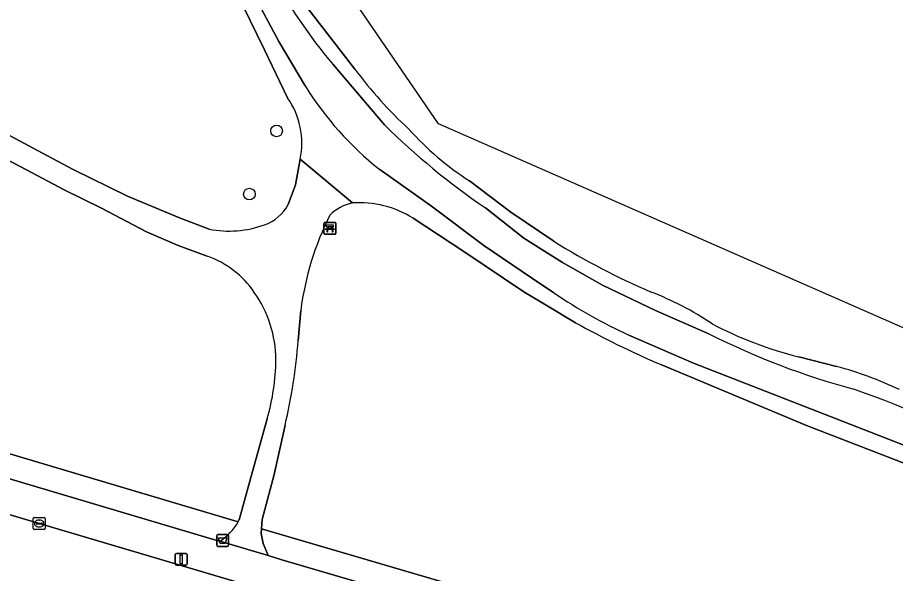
# Model space of a CAD drawing. Extents: x 160349 to 161355, y 381727 to 382854.
# Drawn here: x 161139.9 to 161213.4, y 381776.8 to 381823.4 of the extents above; entities that cross this region are included whole.
import ezdxf

# ---------------------------------------------------------------- set-up
doc = ezdxf.new("R2010")
doc.units = 0
for name, color, linetype in [('IMGEO_Afvalbak', 7, 'Continuous'), ('IMGEO_Bank', 7, 'Continuous'), ('IMGEO_Berm_groen', 7, 'Continuous'), ('IMGEO_Boom', 7, 'Continuous'), ('IMGEO_Kolk', 7, 'Continuous'), ('IMGEO_Lichtmast', 7, 'Continuous'), ('IMGEO_Loofbos', 7, 'Continuous'), ('IMGEO_Oever', 7, 'Continuous'), ('IMGEO_Rijbaan_lokaal_open', 7, 'Continuous'), ('IMGEO_Voetpad_halfverhard', 7, 'Continuous'), ('IMGEO_Voetpad_open', 7, 'Continuous'), ('IMGEO_Waterloop', 7, 'Continuous')]:
    doc.layers.add(name, color=color, linetype=linetype)

msp = doc.modelspace()

# ---------------------------------------------------------------- linework, layer by layer
at = {"layer": 'IMGEO_Afvalbak'}
for p, q in [((161156.591, 381779.206), (161156.591, 381780.006)), ((161156.591, 381780.006), (161156.591, 381779.206)), ((161156.691, 381780.106), (161157.481, 381780.106)), ((161157.481, 381780.106), (161156.691, 381780.106)), ((161157.581, 381780.006), (161157.581, 381779.206)), ((161157.581, 381779.206), (161157.581, 381780.006)), ((161157.481, 381779.106), (161156.691, 381779.106)), ((161156.691, 381779.106), (161157.481, 381779.106))]:
    msp.add_line(p, q, dxfattribs=at)
msp.add_lwpolyline([(161156.734, 381779.82), (161157.438, 381779.82), (161157.289, 381779.35), (161156.883, 381779.35), (161156.734, 381779.82)], dxfattribs=at)
for centre, start, end in [((161156.691, 381780.006), 90, 180), ((161156.691, 381780.006), 90, 180), ((161157.481, 381780.006), 0, 90), ((161157.481, 381780.006), 360, 90), ((161156.691, 381779.206), 180, 270), ((161156.691, 381779.206), 180, 270), ((161157.481, 381779.206), 270, 0), ((161157.481, 381779.206), 270, 0)]:
    msp.add_arc(centre, 0.1, start, end, dxfattribs=at)
at = {"layer": 'IMGEO_Bank'}
for p, q in [((161165.576, 381805.305), (161165.576, 381806.146)), ((161165.576, 381806.146), (161165.576, 381805.305)), ((161165.651, 381806.23), (161166.492, 381806.23)), ((161166.492, 381806.23), (161165.651, 381806.23)), ((161166.576, 381806.155), (161166.576, 381805.314)), ((161166.576, 381805.314), (161166.576, 381806.155)), ((161166.501, 381805.23), (161165.66, 381805.23)), ((161165.66, 381805.23), (161166.501, 381805.23)), ((161166.273, 381805.628), (161165.88, 381805.628)), ((161165.885, 381805.736), (161165.885, 381805.842)), ((161165.929, 381805.842), (161165.929, 381805.736)), ((161166.217, 381805.848), (161165.935, 381805.848)), ((161165.935, 381805.73), (161166.217, 381805.73)), ((161166.223, 381805.736), (161166.223, 381805.842)), ((161166.267, 381805.842), (161166.267, 381805.736))]:
    msp.add_line(p, q, dxfattribs=at)
for points in [[(161165.879, 381805.848), (161165.793, 381805.848), (161165.793, 381806.009), (161166.356, 381806.009), (161166.356, 381805.848), (161166.273, 381805.848)], [(161165.823, 381805.628), (161165.681, 381805.628), (161165.793, 381805.73), (161165.879, 381805.73)], [(161165.873, 381805.621), (161165.873, 381805.414), (161165.83, 381805.414), (161165.83, 381805.621)], [(161166.273, 381805.73), (161166.356, 381805.73), (161166.468, 381805.628), (161166.329, 381805.628)], [(161166.323, 381805.621), (161166.323, 381805.414), (161166.279, 381805.414), (161166.279, 381805.621)]]:
    msp.add_lwpolyline(points, dxfattribs=at)
for centre, radius, start, end in [((161165.654, 381806.152), 0.0779, 92.4484, 184.28452), ((161165.654, 381806.152), 0.0779, 92.4484, 184.28452), ((161166.498, 381806.152), 0.0779, 2.4484, 94.28452), ((161166.498, 381806.152), 0.0779, 2.4484, 94.28452), ((161165.654, 381805.308), 0.0779, 182.4484, 274.28452), ((161165.654, 381805.308), 0.0779, 182.4484, 274.28452), ((161165.823, 381805.621), 0.00671, 2.89567, 87.10433), ((161165.88, 381805.621), 0.00671, 92.89567, 177.10433), ((161165.878, 381805.841), 0.00671, 2.89567, 87.10433), ((161165.878, 381805.737), 0.00671, 272.89567, 357.10433), ((161165.935, 381805.841), 0.00671, 92.89567, 177.10433), ((161165.935, 381805.737), 0.00671, 182.89567, 267.10433), ((161166.217, 381805.841), 0.00671, 2.89567, 87.10433), ((161166.217, 381805.737), 0.00671, 272.89567, 357.10433), ((161166.274, 381805.841), 0.00671, 92.89567, 177.10433), ((161166.274, 381805.737), 0.00671, 182.89567, 267.10433), ((161166.272, 381805.621), 0.00671, 2.89567, 87.10433), ((161166.329, 381805.621), 0.00671, 92.89567, 177.10433), ((161166.498, 381805.308), 0.0779, 272.4484, 4.28452), ((161166.498, 381805.308), 0.0779, 272.4484, 4.28452)]:
    msp.add_arc(centre, radius, start, end, dxfattribs=at)
at = {"layer": 'IMGEO_Berm_groen'}
for points in [[(161031.625, 381818.82), (160955.513, 381841.449), (160954.847, 381839.559), (160956.573, 381839.047), (160962.274, 381837.351), (160975.098, 381833.536), (161000, 381826.127), (161102.641, 381795.637), (161156.616, 381779.603), (161156.846, 381779.535)], [(161158.381, 381781.165), (161103.211, 381797.554), (161031.625, 381818.82)], [(161201.731, 381768.594), (161195.469, 381770.274), (161160.336, 381780.579), (161160.308, 381780.178), (161160.481, 381779.353), (161160.911, 381778.329), (161162.058, 381777.989), (161191.57, 381769.321)]]:
    msp.add_lwpolyline(points, dxfattribs=at)
msp.add_arc((161154.389, 381783.387), 4.569, 302.53584, 330.90269, dxfattribs=at)
at = {"layer": 'IMGEO_Boom'}
for centre in [(161161.603, 381813.883), (161159.329, 381808.595)]:
    msp.add_circle(centre, 0.489, dxfattribs=at)
at = {"layer": 'IMGEO_Kolk'}
for p, q in [((161141.225, 381780.591), (161141.225, 381781.443)), ((161141.3, 381781.517), (161142.152, 381781.517)), ((161141.484, 381781.011), (161141.484, 381781.023)), ((161141.922, 381780.974), (161141.524, 381780.974)), ((161141.527, 381781.06), (161141.925, 381781.06)), ((161141.713, 381781.297), (161141.738, 381781.297)), ((161141.968, 381781.023), (161141.968, 381781.011)), ((161142.226, 381781.443), (161142.226, 381780.591)), ((161142.152, 381780.517), (161141.3, 381780.517)), ((161141.736, 381780.737), (161141.711, 381780.737))]:
    msp.add_line(p, q, dxfattribs=at)
for points in [[(161141.225, 381780.591), (161141.225, 381781.443)], [(161141.3, 381781.517), (161142.152, 381781.517)], [(161142.226, 381781.443), (161142.226, 381780.591)], [(161142.152, 381780.517), (161141.3, 381780.517)]]:
    msp.add_lwpolyline(points, dxfattribs=at)
for centre, radius, start, end in [((161141.302, 381781.441), 0.0765, 91.55205, 178.44795), ((161141.302, 381781.441), 0.0765, 91.55205, 178.44795), ((161141.524, 381781.02), 0.0403, 85.87752, 175.75265), ((161141.521, 381781.01), 0.0366, 178.93798, 274.71019), ((161141.925, 381781.017), 0.043, 264.86636, 352.45326), ((161141.929, 381781.022), 0.0386, 1.73085, 96.63898), ((161142.15, 381781.441), 0.0765, 1.55205, 88.44795), ((161142.15, 381781.441), 0.0765, 1.55205, 88.44795), ((161141.302, 381780.593), 0.0765, 181.55205, 268.44795), ((161141.302, 381780.593), 0.0765, 181.55205, 268.44795), ((161142.15, 381780.593), 0.0765, 271.55205, 358.44795), ((161142.15, 381780.593), 0.0765, 271.55205, 358.44795)]:
    msp.add_arc(centre, radius, start, end, dxfattribs=at)
for centre, major_axis, ratio, start_param, end_param in [((161141.712, 381781.017), (-0.387, 0.002), 0.722429, 4.712389, 7.853982), ((161141.737, 381781.017), (-0.39, 0.002), 0.717154, 1.570796, 4.712389)]:
    msp.add_ellipse(centre, major_axis=major_axis, ratio=ratio, start_param=start_param, end_param=end_param, dxfattribs=at)
at = {"layer": 'IMGEO_Lichtmast'}
for p, q in [((161153.121, 381777.623), (161153.121, 381778.423)), ((161153.121, 381778.423), (161153.121, 381777.623)), ((161153.221, 381778.523), (161154.011, 381778.523)), ((161154.011, 381778.523), (161153.221, 381778.523)), ((161154.111, 381778.423), (161154.111, 381777.623)), ((161154.111, 381777.623), (161154.111, 381778.423)), ((161154.011, 381777.523), (161153.221, 381777.523)), ((161153.221, 381777.523), (161154.011, 381777.523))]:
    msp.add_line(p, q, dxfattribs=at)
msp.add_lwpolyline([(161153.541, 381778.398), (161153.691, 381778.398), (161153.691, 381777.648), (161153.541, 381777.648), (161153.541, 381778.398)], dxfattribs=at)
for centre, start, end in [((161153.221, 381778.423), 90, 180), ((161153.221, 381778.423), 90, 180), ((161154.011, 381778.423), 0, 90), ((161154.011, 381778.423), 360, 90), ((161153.221, 381777.623), 180, 270), ((161153.221, 381777.623), 180, 270), ((161154.011, 381777.623), 270, 0), ((161154.011, 381777.623), 270, 0)]:
    msp.add_arc(centre, 0.1, start, end, dxfattribs=at)
at = {"layer": 'IMGEO_Loofbos'}
for points in [[(161078.625, 381872.719), (161078.169, 381872.188), (161101.61, 381802.046), (161103.211, 381797.554), (161158.381, 381781.165)], [(161158.428, 381828.28), (161159.861, 381825), (161161.804, 381821.376), (161164.005, 381817.645)], [(161162.525, 381816.653), (161160.588, 381820.679), (161158.784, 381824.376), (161157.301, 381827.777)], [(161125.388, 381821.765), (161131.365, 381817.919), (161136.187, 381815.11), (161141.989, 381812.032), (161144.565, 381810.64), (161149.12, 381808.427), (161153.464, 381806.616), (161155.96, 381805.657)], [(161170.634, 381814.399), (161166.343, 381819.453)], [(161140.651, 381810.626), (161130.118, 381816.16)], [(161162.571, 381807.718), (161163.183, 381809.382), (161163.592, 381811.52)], [(161155.788, 381803.399), (161153.372, 381804.299), (161150.711, 381805.426), (161146.955, 381807.427), (161143.827, 381808.954), (161140.651, 381810.626)], [(161170.243, 381810.653), (161174.59, 381807.593), (161178.978, 381804.305), (161182.962, 381801.589), (161184.833, 381800.323)], [(161197.869, 381796.878), (161193.344, 381798.837), (161188.906, 381800.984), (161185.559, 381802.861), (161182.317, 381804.914), (161179.09, 381807.451)], [(161186.648, 381797.827), (161184.322, 381799.202), (161182.321, 381800.413), (161177.278, 381803.779), (161173.032, 381806.59)], [(161163.632, 381798.86), (161163.406, 381796.343)], [(161191.116, 381796.777), (161196.535, 381794.451), (161215.792, 381786.945)], [(161214.368, 381785.975), (161205.982, 381789.217), (161193.783, 381794.323)], [(161158.466, 381781.324), (161159.582, 381785.372), (161160.823, 381789.779)], [(161162.313, 381789.249), (161161.404, 381785.117), (161160.391, 381781.351), (161160.336, 381780.579), (161195.469, 381770.274), (161201.731, 381768.594), (161206.928, 381767.33), (161226.846, 381763.194), (161242.287, 381760.633), (161242.187, 381761.203), (161241.53, 381763.821)]]:
    msp.add_lwpolyline(points, dxfattribs=at)
for centre, radius, start, end in [((161195.565, 381844.669), 38.598, 206.96422, 220.79213), ((161187.136, 381832.003), 27.225, 211.82875, 231.64754), ((161157.014, 381812.83), 6.707, 348.73559, 34.75017), ((161213.01, 381857.352), 60.338, 225.38785, 235.79464), ((161159.428, 381809.374), 3.552, 289.27391, 332.21071), ((161168.699, 381804.216), 3.71, 101.612, 135.09118), ((161168.546, 381799.374), 8.496, 58.13084, 94.00907), ((161188.345, 381795.663), 24.919, 153.3617, 172.62782), ((161157.607, 381814.43), 8.927, 259.36984, 289.59938), ((161153.288, 381796.063), 7.751, 33.75222, 71.18084), ((161151.689, 381794.66), 9.863, 0.38914, 35.36826), ((161210.5, 381838.462), 45.972, 236.05998, 245.06099), ((161225.705, 381868.34), 80.608, 241.01813, 246.67054), ((161226.056, 381852.641), 62.482, 243.1846, 255.05677), ((161120.014, 381799.397), 43.5, 346.50862, 355.97356), ((161142.674, 381794.981), 18.88, 344.00725, 359.23031), ((161175.244, 381694.624), 103.63, 63.94953, 70.43719), ((161156.125, 381782.473), 2.608, 329.89043, 333.85244)]:
    msp.add_arc(centre, radius, start, end, dxfattribs=at)
at = {"layer": 'IMGEO_Oever'}
for points in [[(161168.171, 381819.064), (161164.251, 381824.097), (161158.672, 381833.174)], [(161166.343, 381819.453), (161170.634, 381814.399)], [(161184.824, 381804.642), (161181.217, 381807.073), (161177.751, 381809.701)], [(161179.09, 381807.451), (161182.317, 381804.914), (161185.559, 381802.861), (161188.906, 381800.984), (161193.344, 381798.837), (161197.869, 381796.878)], [(161208.511, 381794.169), (161205.332, 381794.967)]]:
    msp.add_lwpolyline(points, dxfattribs=at)
for centre, radius, start, end in [((161195.565, 381844.669), 38.598, 206.96422, 220.79213), ((161195.068, 381838.706), 33.305, 216.14036, 227.79376), ((161213.01, 381857.352), 60.338, 225.38785, 235.79464), ((161191.388, 381830.73), 25.064, 221.76481, 237.0382), ((161216.735, 381855.926), 60.401, 238.10866, 246.83092), ((161183.781, 381776.529), 25.575, 56.00605, 68.94275), ((161213.49, 381827.246), 33.294, 242.42891, 255.81619), ((161226.056, 381852.641), 62.482, 243.1846, 255.05677), ((161200.747, 381765.073), 30.114, 64.38806, 75.06017), ((161175.244, 381694.624), 103.63, 63.94953, 70.43719)]:
    msp.add_arc(centre, radius, start, end, dxfattribs=at)
at = {"layer": 'IMGEO_Rijbaan_lokaal_open'}
msp.add_lwpolyline([(161127.161, 381777.266), (161126.712, 381777.135), (161128.053, 381772.398), (161136.147, 381774.997), (161140.516, 381773.679), (161160.39, 381767.88), (161162.455, 381774.886), (161102.318, 381792.671)], dxfattribs=at)
at = {"layer": 'IMGEO_Voetpad_halfverhard'}
for points in [[(161164.005, 381817.645), (161161.804, 381821.376), (161159.861, 381825), (161158.428, 381828.28)], [(161157.301, 381827.777), (161158.784, 381824.376), (161160.588, 381820.679), (161162.525, 381816.653)], [(161141.989, 381812.032), (161136.187, 381815.11), (161131.365, 381817.919), (161125.388, 381821.765)], [(161130.118, 381816.16), (161140.651, 381810.626), (161143.827, 381808.954), (161146.955, 381807.427), (161150.711, 381805.426), (161153.372, 381804.299), (161155.788, 381803.399)], [(161155.96, 381805.657), (161153.464, 381806.616), (161149.12, 381808.427), (161144.565, 381810.64), (161141.989, 381812.032)], [(161167.952, 381807.85), (161163.592, 381811.52), (161163.183, 381809.382), (161162.571, 381807.718)], [(161163.592, 381811.52), (161167.952, 381807.85)], [(161184.833, 381800.323), (161182.962, 381801.589), (161178.978, 381804.305), (161174.59, 381807.593), (161170.243, 381810.653)], [(161173.032, 381806.59), (161177.278, 381803.779), (161182.321, 381800.413), (161184.322, 381799.202), (161186.648, 381797.827)], [(161163.406, 381796.343), (161163.632, 381798.86)], [(161215.792, 381786.945), (161196.535, 381794.451), (161191.116, 381796.777)], [(161193.783, 381794.323), (161205.982, 381789.217), (161214.368, 381785.975), (161223.253, 381782.15)], [(161160.823, 381789.779), (161159.582, 381785.372), (161158.466, 381781.324)], [(161156.846, 381779.535), (161160.911, 381778.329), (161160.481, 381779.353), (161160.308, 381780.178), (161160.336, 381780.579), (161160.391, 381781.351), (161161.404, 381785.117), (161162.313, 381789.249)]]:
    msp.add_lwpolyline(points, dxfattribs=at)
for centre, radius, start, end in [((161187.136, 381832.003), 27.225, 211.82875, 231.64754), ((161157.014, 381812.83), 6.707, 348.73559, 34.75017), ((161159.428, 381809.374), 3.552, 289.27391, 332.21071), ((161168.699, 381804.216), 3.71, 101.612, 135.09118), ((161168.546, 381799.374), 8.496, 58.13084, 94.00907), ((161188.345, 381795.663), 24.919, 153.3617, 172.62782), ((161157.607, 381814.43), 8.927, 259.36984, 289.59938), ((161153.288, 381796.063), 7.751, 33.75222, 71.18084), ((161151.689, 381794.66), 9.863, 0.38914, 35.36826), ((161210.5, 381838.462), 45.972, 236.05998, 245.06099), ((161225.705, 381868.34), 80.608, 241.01813, 246.67054), ((161120.014, 381799.397), 43.5, 346.50862, 355.97356), ((161142.674, 381794.981), 18.88, 344.00725, 359.23031), ((161154.389, 381783.387), 4.569, 302.53584, 330.90269), ((161156.125, 381782.473), 2.608, 329.89043, 333.85244)]:
    msp.add_arc(centre, radius, start, end, dxfattribs=at)
at = {"layer": 'IMGEO_Voetpad_open'}
for points in [[(161191.57, 381769.321), (161162.058, 381777.989), (161160.911, 381778.329), (161156.846, 381779.535), (161156.616, 381779.603), (161102.641, 381795.637), (161000, 381826.127)], [(161000, 381822.929), (161043.242, 381810.141), (161059.868, 381805.151), (161061.646, 381804.627), (161066.152, 381803.279), (161082.36, 381798.448), (161101.829, 381792.813), (161102.318, 381792.671), (161162.455, 381774.886), (161167.01, 381773.539), (161178.713, 381770.078), (161186.529, 381767.794), (161198.004, 381764.474)]]:
    msp.add_lwpolyline(points, dxfattribs=at)
at = {"layer": 'IMGEO_Waterloop'}
for points in [[(161260.881, 381765.932), (161260.963, 381763.339), (161260.797, 381760.751), (161260.448, 381758.595), (161259.862, 381756.49), (161259.803, 381756.115), (161259.319, 381753.026), (161258.844, 381750), (161258.231, 381746.092), (161257.22, 381739.651), (161257.193, 381739.481), (161256.706, 381736.374), (161256.26, 381733.532), (161256.062, 381732.269), (161255.531, 381728.885), (161255.361, 381727.8), (161258.842, 381727.311), (161264.288, 381768.121), (161259.316, 381777.572), (161175.165, 381814.484), (161142.478, 381862.176)], [(161158.672, 381833.174), (161164.251, 381824.097), (161168.171, 381819.064)], [(161177.751, 381809.701), (161181.217, 381807.073), (161184.824, 381804.642)], [(161205.332, 381794.967), (161208.511, 381794.169)]]:
    msp.add_lwpolyline(points, dxfattribs=at)
for centre, radius, start, end in [((161195.068, 381838.706), 33.305, 216.14036, 227.79376), ((161191.388, 381830.73), 25.064, 221.76481, 237.0382), ((161216.735, 381855.926), 60.401, 238.10866, 246.83092), ((161183.781, 381776.529), 25.575, 56.00605, 68.94275), ((161213.49, 381827.246), 33.294, 242.42891, 255.81619), ((161200.747, 381765.073), 30.114, 64.38806, 75.06017)]:
    msp.add_arc(centre, radius, start, end, dxfattribs=at)

doc.saveas('drawing.dxf')
